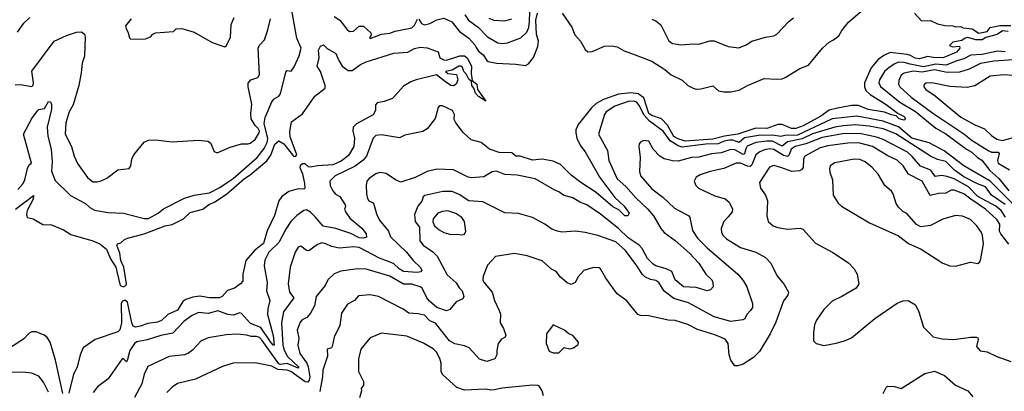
# Model space of a CAD drawing. Extents: x 1246230 to 1426786, y 660032 to 763141.
# Tile 314 of 566: x 1342826 to 1349928, y 693182 to 695859. Entities that reach past the tile are written whole.
import ezdxf

# ---------------------------------------------------------------- set-up
doc = ezdxf.new("R2010")
doc.units = 0

msp = doc.modelspace()

# ---------------------------------------------------------------- linework, layer by layer
at = {"layer": '0CON10XD'}
for points in [[(1342812.2, 694635), (1342851.7, 694678.3), (1342863.5, 694705), (1342882.1, 694787.9), (1342895, 694812.5), (1342912.5, 694825), (1342853.1, 695035), (1342915, 695146.7), (1342955, 695202.5), (1342965, 695211.2), (1343005, 695218), (1343035, 695268.8), (1343047.7, 695267.7), (1343057, 695247), (1343055.4, 695215), (1343024.7, 695085.3), (1343030.4, 695020.4), (1343053.5, 694925), (1343060.5, 694835), (1343055, 694766.7), (1343081.6, 694701.6), (1343193.4, 694593.4), (1343301.2, 694535), (1343332.5, 694505), (1343365.9, 694485.9), (1343465, 694470.9), (1343575, 694466.2), (1343725, 694427.2), (1343755, 694425.9), (1343825, 694464.3), (1343864, 694496), (1344015, 694572.1), (1344085, 694594.8), (1344195, 694611), (1344270.7, 694649.3), (1344322.9, 694685), (1344367.1, 694715), (1344538.4, 694865), (1344589.3, 694930.7), (1344610.2, 694975), (1344616.2, 695003.8), (1344588.5, 695111.5), (1344596.3, 695153.6), (1344645, 695267.5), (1344661.1, 695288.9), (1344695, 695309.1), (1344706.7, 695325), (1344745, 695481.2), (1344755, 695492), (1344785, 695488.8), (1344805, 695518.8), (1344841.4, 695598.6), (1344855.5, 695655), (1344826.4, 695726.4), (1344788.9, 695925)], [(1346036.4, 695895), (1346064.4, 695854.4), (1346135, 695802.7), (1346200, 695735), (1346275, 695692.5), (1346305, 695686.7), (1346345, 695692.2), (1346440.8, 695729.2), (1346485, 695768.9), (1346498.1, 695801.9), (1346504.5, 695845), (1346507.7, 695985)], [(1347245, 695613.9), (1347385, 695559.3), (1347479.4, 695499.4), (1347525, 695461.8), (1347603.4, 695423.4), (1347645.6, 695385), (1347682.5, 695365), (1347705, 695358.9), (1347739.5, 695360.5), (1347825, 695382.5), (1347866.7, 695346.7), (1347905, 695339), (1347955, 695339.6), (1348015, 695351.4), (1348074.4, 695385), (1348195, 695435.7), (1348285, 695429.5), (1348325, 695433), (1348348.2, 695441.8), (1348453.6, 695506.4), (1348515, 695531.5), (1348616, 695655), (1348665, 695697.1), (1348696.8, 695713.2), (1348735, 695741.9), (1348755, 695780), (1348805, 695841.4), (1348940, 695960)], [(1342809.7, 695770.3), (1342857, 695833), (1342900, 695875)], [(1343630, 695865), (1343590, 695815), (1343593.3, 695795), (1343610, 695765), (1343617.5, 695727.5), (1343628.3, 695718.3), (1343735, 695721.2), (1343770, 695735), (1343787.5, 695755), (1343805, 695763.8), (1343935, 695773.3), (1343955, 695792.5), (1343995, 695795.6), (1344085, 695770.3), (1344215, 695694.7), (1344305, 695662.5), (1344317.1, 695672.9), (1344347.5, 695732.5), (1344351.6, 695825), (1344373.5, 695875)], [(1344249.6, 694899.6), (1344345, 694941.3), (1344425, 694964.2), (1344473.9, 694963.9), (1344489.5, 694970.5), (1344525, 694996.2), (1344552.9, 695045), (1344555, 695056.2), (1344545.4, 695075), (1344525, 695095.8), (1344495.2, 695145.2), (1344492.9, 695182.9), (1344501.2, 695251.2), (1344474.8, 695374.8), (1344475, 695402.5), (1344493.5, 695426.5), (1344545, 695442), (1344555.8, 695465), (1344545.8, 695655), (1344556, 695675), (1344592, 695715), (1344616.9, 695785), (1344635.5, 695865)], [(1345095, 695881.5), (1345135, 695856.2), (1345185, 695790), (1345204.3, 695774.3), (1345235, 695775.2), (1345275, 695812.3), (1345305, 695812.3), (1345358.5, 695765), (1345361.7, 695748.3), (1345350, 695725), (1345355, 695724.2), (1345435, 695755.3), (1345495, 695761.2), (1345534.4, 695775.6), (1345655, 695799.7), (1345675, 695819.7), (1345695, 695862.9)], [(1345705, 695862.5), (1345725, 695831), (1345745, 695822.7), (1345785, 695830.4), (1345835, 695858.3), (1345885, 695869.6), (1345942.4, 695842.4), (1345997.8, 695775), (1346065, 695725.4), (1346109, 695679), (1346119.3, 695659.3), (1346135, 695633.1), (1346168.8, 695605), (1346195, 695564.6), (1346205, 695557.1), (1346265, 695545.3), (1346405, 695539.4), (1346475, 695528.8), (1346495, 695541.2), (1346533, 695587), (1346563.5, 695665), (1346568.1, 695705), (1346554.4, 695754.4), (1346549.1, 695855), (1346560.7, 695905)], [(1346209.4, 695869.4), (1346245, 695856.7), (1346325, 695851.2), (1346375.3, 695864.7)], [(1346739.4, 695905), (1346809.2, 695805), (1346830.3, 695750.3), (1346871.4, 695705), (1346905.4, 695645.4), (1346925, 695627.5), (1346955, 695630.9), (1347045, 695667.2), (1347095, 695670.9), (1347135, 695663.8), (1347185.3, 695635.3), (1347245, 695613.9)], [(1347385, 695863.3), (1347415, 695850), (1347451.7, 695821.7), (1347507, 695707), (1347535, 695687.5), (1347553.9, 695683.9), (1347595, 695678.8), (1347685, 695686.2), (1347725, 695683.8), (1347805, 695706.2), (1347835, 695706.7), (1347935, 695666.2), (1348013.6, 695656.4), (1348065, 695676.7), (1348106.1, 695703.9), (1348206.1, 695733.9), (1348265, 695743.3), (1348287.5, 695755), (1348374.1, 695845.9), (1348407.7, 695872.3)], [(1349278.8, 695905), (1349331.1, 695851.1), (1349395, 695852.5), (1349445, 695829.2), (1349497.9, 695817.9), (1349555.7, 695815.7), (1349577, 695807), (1349615, 695810), (1349630.5, 695800.5), (1349695, 695794.1), (1349745, 695762), (1349804, 695775), (1349826.7, 695803.3), (1349895, 695817.7), (1349975, 695818.1)], [(1342795, 695390.6), (1342831.7, 695391.7), (1342915, 695377.5), (1342923.6, 695386.4), (1342926.9, 695403.1), (1342915, 695488.8), (1343075, 695703.8), (1343165, 695745.8), (1343235, 695770), (1343271.7, 695771.7), (1343293.8, 695755), (1343299.2, 695735), (1343292.9, 695597.1), (1343276.7, 695545), (1343270.3, 695475), (1343252.2, 695385), (1343212.4, 695245), (1343183.9, 695195), (1343159, 695115), (1343154.7, 695035), (1343200, 694945), (1343220.3, 694875), (1343243.9, 694823.9), (1343315, 694722.2), (1343355, 694691.9), (1343385, 694690), (1343415, 694697.1), (1343455, 694717.8), (1343535, 694776.9), (1343615, 694787.5), (1343628.5, 694805), (1343634.6, 694855), (1343648.8, 694885), (1343724.5, 694975.5), (1343755, 694991.6), (1343805, 694993.7), (1343925, 694979.1), (1344115, 694991.1), (1344183.8, 694985), (1344201.7, 694971.7), (1344228.3, 694908.3), (1344249.6, 694899.6)], [(1349955, 695774.7), (1349915, 695779.6), (1349877.1, 695752.9), (1349795, 695730.4), (1349767.2, 695712.8), (1349723.4, 695713.4), (1349665, 695731.8), (1349645, 695726.2), (1349620.8, 695709.2), (1349556.1, 695696.1), (1349533.6, 695673.6), (1349553.8, 695663.8), (1349605, 695667.5), (1349606.7, 695655), (1349584, 695625), (1349520.5, 695599.5), (1349485, 695584.1), (1349415, 695585.7), (1349375, 695594.2), (1349315, 695576.4), (1349285, 695582.2), (1349251.7, 695601.7), (1349227.8, 695607.8), (1349105, 695623.6), (1349058.1, 695601.9), (1349018.5, 695571.5), (1348966.7, 695513.3), (1348920.3, 695405), (1348919.1, 695375), (1348928.2, 695348.2), (1348959.5, 695319.5), (1349075, 695248.2), (1349163.1, 695183.1), (1349205, 695161.9), (1349214.2, 695145), (1349205, 695135.8), (1349169.4, 695145), (1349146.9, 695166.9), (1349115, 695172.9), (1349063.9, 695193.9), (1348945, 695212), (1348875, 695240.4), (1348825, 695240.8), (1348725, 695222), (1348665, 695207.1), (1348605, 695163.7), (1348478, 695095), (1348425, 695075.2), (1348392.9, 695075), (1348325, 695103.7), (1348295, 695104.2), (1348215, 695076.1), (1348135, 695077.1), (1348005, 695034.8), (1347909.1, 695020.9), (1347825, 694998.3), (1347625, 694984.9), (1347575, 695000.2), (1347545, 695017.3), (1347498.2, 695098.2), (1347455, 695145.2), (1347385, 695168.4), (1347365, 695183.6), (1347326.9, 695295), (1347285.9, 695325.9), (1347235, 695331.8), (1347145, 695321.7), (1347036.2, 695283.8), (1346984.6, 695255.4), (1346950.3, 695225), (1346853.9, 695105), (1346837.1, 695065), (1346836.9, 695045), (1346845.6, 695004.4), (1346870.5, 694950.5), (1346905, 694906.7), (1347011.4, 694721.4), (1347117.8, 694577.8), (1347185, 694515.6), (1347223.3, 694465), (1347212.5, 694445), (1347190, 694445), (1347147.9, 694487.9), (1347105, 694510.8), (1346985, 694613.1), (1346873.2, 694685), (1346805, 694739.6), (1346727.3, 694815), (1346675, 694840.6), (1346595, 694853.5), (1346525, 694845.9), (1346435.8, 694875.8), (1346405, 694875.4), (1346375, 694900.9), (1346285, 694901.8), (1346215, 694926.2), (1346155, 694973.1), (1346082.9, 694992.9), (1346025.4, 695045.4), (1345972.5, 695115), (1345960.7, 695140.7), (1345962, 695175), (1345948.6, 695205), (1345875, 695237.5), (1345855, 695238.8), (1345845, 695226.7), (1345823.6, 695146.4), (1345765, 695073.3), (1345735, 695053.8), (1345605, 695026.2), (1345565, 695008.8), (1345435, 695030.4), (1345394, 695025), (1345375.6, 695005), (1345328, 694875), (1345303.9, 694846.1), (1345247.1, 694802.9), (1345100.6, 694735), (1345064.4, 694695), (1345065.6, 694665), (1345086, 694625), (1345105, 694602.8), (1345135.4, 694585), (1345174.4, 694525), (1345176.9, 694513.1), (1345168, 694495), (1345175.5, 694475), (1345208.5, 694428.5), (1345295, 694357.1), (1345325.4, 694315), (1345328.1, 694291.9), (1345305.2, 694284.8), (1345275, 694287.4), (1345215, 694318), (1345107.5, 694355), (1345015, 694371.1), (1344958.2, 694438.2), (1344925, 694472), (1344895, 694489.1), (1344875, 694484.5), (1344825, 694449.1), (1344782.9, 694405), (1344745, 694350.9), (1344695.7, 694254.3), (1344622.5, 694185), (1344594, 694126), (1344589.1, 694085), (1344612.1, 693965), (1344606.6, 693905), (1344629.4, 693835), (1344616.2, 693775), (1344614.8, 693735.2), (1344655, 693582.5), (1344662.5, 693515), (1344655, 693513.6), (1344635, 693539.2), (1344565, 693641), (1344490.2, 693670.2), (1344425, 693742), (1344415, 693746.2), (1344365, 693730.9), (1344328.8, 693735), (1344255, 693762.3), (1344185, 693742.9), (1344115, 693750.5), (1344065, 693726.5), (1344009.4, 693685), (1343930.7, 693599.3), (1343845, 693584.6), (1343745, 693552.1), (1343672.2, 693537.8), (1343655, 693526.7), (1343621.1, 693475), (1343605, 693410), (1343595.6, 693395), (1343576.1, 693416.1), (1343565, 693414.4), (1343465, 693270.8), (1343386.7, 693213.3), (1343356, 693174)], [(1342795.5, 694495), (1342925, 694592.5), (1342924.5, 694565), (1342880.5, 694485), (1342876, 694456), (1342880, 694435), (1342922.5, 694425), (1342992.4, 694382.4), (1343055, 694380.8), (1343143.3, 694345), (1343195, 694312), (1343355, 694265.8), (1343405, 694244.4), (1343451.5, 694205), (1343480.8, 694135), (1343519.1, 694075), (1343527.6, 694045), (1343551.7, 693945), (1343575, 693935.2), (1343592.9, 693945), (1343596.8, 693955), (1343578, 694075), (1343556, 694125), (1343547.9, 694177.9), (1343526.2, 694235), (1343532.5, 694245), (1343555, 694251.2), (1343583.3, 694275), (1343605, 694284), (1343725, 694315.5), (1343875, 694373.1), (1343926.1, 694383.9), (1344006.7, 694425), (1344055, 694468.8), (1344146.4, 694493.6), (1344187.1, 694525), (1344233.4, 694546.6), (1344318.6, 694601.4), (1344448.6, 694715), (1344488.9, 694741.1), (1344608.4, 694841.6), (1344637.1, 694882.9), (1344666.8, 694963.2), (1344695, 694985.7), (1344730.5, 694965), (1344801.5, 694875), (1344815, 694873.2), (1344824.6, 694885), (1344776.6, 695015), (1344775.4, 695054.6), (1344787, 695123), (1344865, 695180.6), (1344955, 695307.1), (1345029.4, 695365), (1345030.5, 695385), (1344996.1, 695486.1), (1344972, 695525), (1344987.5, 695585), (1344980.6, 695639.4), (1344995, 695668.8), (1345017.5, 695677.5), (1345045, 695652.5), (1345106.4, 695616.4), (1345127.5, 695565), (1345151.9, 695525), (1345195, 695492.2), (1345225, 695492.5), (1345284.2, 695535), (1345325.5, 695554.5), (1345525, 695617.1), (1345625, 695626.2), (1345675, 695651.2), (1345715, 695661.2), (1345765, 695656.7), (1345845, 695627.5), (1345857.5, 695585), (1345885, 695570), (1345905, 695567.5), (1346001.5, 695598.5), (1346035, 695598.8), (1346054.3, 695585), (1346084.2, 695525), (1346082.4, 695472.4), (1346090.5, 695420.5), (1346124.4, 695395), (1346128.2, 695355), (1346187.7, 695272.3), (1346135, 695306.7), (1346115, 695329.4), (1346102.5, 695365), (1346087.9, 695385), (1346084.5, 695414.5), (1346065, 695431.5), (1346048.8, 695465), (1346029.6, 695485), (1346018.9, 695515), (1346007.5, 695525), (1345994.2, 695525), (1345945, 695495.6), (1345897.5, 695485), (1345915, 695471.2), (1345977.5, 695465), (1345987.1, 695425), (1345973.8, 695395), (1345955, 695383.1), (1345935, 695384.4), (1345897.5, 695412.5), (1345831.7, 695461.7), (1345685, 695425.7), (1345648, 695412), (1345595, 695380.9), (1345515, 695291.9), (1345455, 695269.5), (1345405, 695261.1), (1345392.5, 695245), (1345393.1, 695205), (1345375, 695172.9), (1345255, 695109.6), (1345231.1, 695085), (1345228, 695058), (1345241.2, 695005), (1345236.5, 694945), (1345198.5, 694881.5), (1345145, 694839.7), (1345085, 694813.4), (1344975, 694806.5), (1344925, 694795.4), (1344909.5, 694799.5), (1344885, 694819.6), (1344865, 694820.9), (1344848.7, 694805), (1344847.3, 694795), (1344867.2, 694747.3), (1344881.7, 694678.3), (1344882.5, 694645), (1344875, 694637.5), (1344835, 694639.2), (1344768.3, 694621.7), (1344717.1, 694585), (1344696.6, 694555), (1344665, 694447.1), (1344611.8, 694338.2), (1344585, 694245.8), (1344521.7, 694198.3), (1344457.2, 694125), (1344436, 694025), (1344436.5, 693975), (1344420, 693955), (1344375, 693924.5), (1344325, 693908.9), (1344286.5, 693865), (1344265.6, 693854.4), (1344195, 693854.1), (1344125, 693868.1), (1344075, 693860.4), (1344025, 693842.9), (1344002.5, 693827.5), (1343964.1, 693765.9), (1343896, 693735), (1343849.3, 693690.7), (1343819.7, 693680.3), (1343750, 693670), (1343695, 693651.6)], [(1349935, 695628.5), (1349881.8, 695631.8), (1349765, 695608.9), (1349686.9, 695603.1), (1349635, 695576.5), (1349585, 695563.2), (1349508.5, 695531.5), (1349435, 695537.4), (1349345, 695519.3), (1349248.3, 695538.3), (1349205, 695549.7), (1349165, 695552), (1349137.9, 695542.1), (1349096.2, 695513.9), (1349063.3, 695485), (1349027.2, 695425), (1349023.8, 695403.8), (1349035, 695378.2), (1349173.6, 695265), (1349287.4, 695197.4), (1349435, 695077.7), (1349505.8, 695035.8), (1349655, 694926.4), (1349694.5, 694904.5), (1349735.2, 694865.2), (1349766.6, 694846.6), (1349823.2, 694773.2), (1349888.3, 694715), (1349960, 694625)], [(1349991.2, 695568.8), (1349855, 695560.4), (1349755, 695543.3), (1349675, 695502.1), (1349605, 695480), (1349515, 695478.1), (1349425, 695496.9), (1349335, 695481.3), (1349272.4, 695487.6), (1349206.6, 695473.4), (1349185, 695459.4), (1349168, 695422), (1349165.3, 695395), (1349175.3, 695375), (1349255, 695300.6), (1349413.2, 695185)], [(1349995, 695457.9), (1349925, 695460.7), (1349825, 695451.8), (1349715, 695382.9), (1349659.5, 695370.5), (1349535, 695378), (1349405, 695403.6), (1349365, 695401.9), (1349352, 695395), (1349347.5, 695385), (1349347.5, 695375), (1349362.9, 695355), (1349429.3, 695309.3), (1349615, 695157.9), (1349715, 695102.1), (1349785, 695071.8), (1349834.5, 695025), (1349875, 694997.7), (1349915, 694988.1), (1350045, 695023.5)], [(1350020.2, 694500.2), (1349826.4, 694696.4), (1349636.7, 694806.7), (1349495, 694913.4), (1349385, 694970.9), (1349260.5, 695005), (1349165, 695086), (1349055, 695128.9), (1348865, 695164.8), (1348685, 695143.8), (1348435, 695027.8), (1348345, 695024.9), (1348315, 695018.1), (1348256.7, 695026.7), (1348155, 695025.6), (1348055, 695007.6), (1348015, 694974.8), (1347970.9, 694990.9), (1347945, 694992.1), (1347906.2, 694985), (1347865, 694965.5), (1347775, 694962.5), (1347605, 694941.2), (1347575, 694950.4), (1347517.3, 694987.3), (1347467.6, 695055), (1347368.5, 695128.5), (1347330.1, 695170.1), (1347295, 695240.8), (1347276.5, 695265), (1347255, 695272.7), (1347215, 695268.9), (1347118.5, 695235), (1347055.4, 695195), (1347044, 695175), (1347000, 695035), (1347065.9, 694915.9), (1347076.5, 694845), (1347135, 694712.7), (1347197.2, 694657.2), (1347269.2, 694575), (1347357.1, 694495), (1347396.6, 694446.6), (1347451.1, 694355), (1347475, 694325.5), (1347555, 694268.5), (1347656.5, 694176.5)], [(1349413.2, 695185), (1349635, 695037.8), (1349695, 694989.5), (1349815, 694913.3), (1349835, 694905.6), (1349883.7, 694903.7), (1349890.4, 694895), (1349878.1, 694845), (1349882.3, 694825), (1349965, 694776.1)], [(1349935, 694528.7), (1349835.9, 694595), (1349791.1, 694655), (1349735, 694676.1), (1349635, 694727.1), (1349569.4, 694775), (1349505, 694837.1), (1349445, 694852.8), (1349395, 694876.8), (1349145, 695036), (1349055, 695072.4), (1348953, 695093), (1348855, 695101.3), (1348765, 695094.6), (1348706.5, 695083.5), (1348545, 695036), (1348470.5, 694999.5), (1348365, 694978.5), (1348325, 694947.8), (1348255, 694984.1), (1348215, 694984.9), (1348135.8, 694974.2), (1348073.4, 694946.6), (1348062.5, 694927.5), (1348055, 694893.2), (1348045, 694888.3), (1347985, 694920.9), (1347955.6, 694924.4), (1347885, 694899.5), (1347815, 694891.6), (1347725, 694869.2), (1347672.7, 694867.3), (1347575, 694840.8), (1347535, 694843.1), (1347475, 694856.8), (1347444.4, 694875), (1347395.8, 694925), (1347365, 694983.3), (1347325, 694988), (1347303, 694977), (1347294.2, 694965), (1347292.5, 694945), (1347301.1, 694865), (1347297.8, 694765), (1347304.5, 694735), (1347385, 694640.6), (1347465, 694581.1), (1347550.1, 694500.1), (1347652, 694445), (1347659.2, 694435), (1347679.8, 694339.8), (1347715.5, 694285), (1347785, 694214.5), (1348006.4, 694025), (1348045, 693981.1), (1348069.6, 693935), (1348112.3, 693815), (1348111.5, 693785), (1348097.1, 693762.9), (1348071.4, 693735), (1348055.6, 693704.4), (1348042.5, 693697.5), (1347955, 693685.3), (1347835, 693718), (1347649.3, 693819.3), (1347545, 693850), (1347475, 693902.7), (1347435, 693966.2), (1347415, 693979.1), (1347375, 693987.1), (1347335.3, 694005.3), (1347315, 694025.8), (1347285.6, 694075), (1347196.4, 694195), (1347125, 694258), (1346995, 694305.3), (1346905, 694326.2), (1346835, 694335.4), (1346737.6, 694327.6), (1346704.1, 694335.9), (1346665, 694350), (1346615, 694386.9), (1346525, 694434.3), (1346425, 694463.1), (1346325, 694468.6), (1346167.4, 694547.4), (1346064.7, 694554.7), (1345995, 694598.9), (1345945, 694620.8), (1345877.7, 694622.3), (1345748.7, 694591.3), (1345736.2, 694583.8), (1345727.7, 694552.3), (1345696.9, 694515), (1345673.6, 694455), (1345679.4, 694405), (1345710.9, 694365), (1345712, 694265), (1345737.1, 694235), (1345807, 694187), (1345837.8, 694155), (1345909.8, 694019.8), (1345975, 693963.1), (1345995, 693926.7), (1346018.8, 693905), (1346030, 693865), (1346022.5, 693847.5), (1345975, 693826.1), (1345929.6, 693770.4), (1345905, 693761.1), (1345835.5, 693785), (1345781.7, 693831.7), (1345761.7, 693855), (1345729.1, 693925), (1345715.3, 693935.3), (1345655, 693952.5), (1345595, 693954.6), (1345495, 694011.1), (1345325, 694062.7), (1345265, 694063.5), (1345142.1, 694047.9), (1345095, 694027.1), (1345048.6, 693985), (1345030, 693945), (1344965.8, 693865), (1344952.4, 693797.6), (1344924.4, 693745), (1344896.6, 693713.4), (1344863.8, 693696.2), (1344849.8, 693680.2), (1344827.9, 693622.1), (1344838.9, 693565), (1344832.5, 693515), (1344846.8, 693455), (1344897.5, 693385), (1344907.4, 693357.4), (1344919.5, 693285), (1344915, 693262), (1344905, 693248.1), (1344885, 693250.4), (1344781.8, 693325), (1344755, 693334.8), (1344689.2, 693339.2), (1344645, 693363.5), (1344525, 693386.2), (1344365, 693383.5), (1344288.9, 693361.1), (1344095, 693268.5), (1343965, 693237.1), (1343925, 693210.8), (1343888, 693172)], [(1349935.5, 694435.5), (1349905, 694485.2), (1349866.6, 694516.6), (1349736.7, 694585), (1349669, 694655), (1349565, 694712.2), (1349515, 694730), (1349475, 694735.3), (1349429, 694729), (1349397.3, 694775), (1349324.1, 694804.1), (1349264.3, 694874.3), (1349229.1, 694905), (1349055, 694996.5), (1349005, 695013.4), (1348895, 695037.1), (1348775, 695039.3), (1348615, 695009.7), (1348496.2, 694963.8), (1348420, 694945), (1348389.4, 694925), (1348375.5, 694884.5), (1348365, 694874.2), (1348335, 694880.9), (1348265, 694924.8), (1348235, 694927.9), (1348198.8, 694921.2), (1348165, 694907.1), (1348136, 694885), (1348106.8, 694813.2), (1348095, 694801.4), (1348075, 694803.5), (1348025, 694824.2), (1347995, 694826.1), (1347905, 694786.8), (1347806.7, 694765), (1347735, 694740.8), (1347705.7, 694724.3), (1347690, 694695), (1347703.4, 694663.4), (1347721.2, 694645), (1347840.6, 694590.6), (1347915, 694567.5), (1347944.2, 694545), (1347967.1, 694495), (1347964.2, 694475), (1347935, 694439.2), (1347905.4, 694404.6), (1347886.7, 694355), (1347886.9, 694325), (1347900, 694305), (1347925, 694281.2), (1348025, 694218.1), (1348135, 694184.3), (1348205, 694146), (1348244.5, 694104.5), (1348288.1, 694015), (1348340.7, 693950.7), (1348372, 693895), (1348366.2, 693875), (1348335, 693833.3), (1348279.4, 693680.6), (1348239.2, 693595), (1348161.3, 693468.7), (1348119.4, 693425), (1348045, 693377.1), (1348005, 693364.2), (1347985, 693366), (1347954.4, 693405), (1347942.2, 693445), (1347935.7, 693525), (1347913.3, 693556.7), (1347839.1, 693589.1), (1347715, 693626.9), (1347645, 693662.1), (1347555, 693692.7), (1347503.9, 693693.9), (1347365, 693725.7), (1347305, 693727.5), (1347285, 693734), (1347205, 693833.8), (1347134.5, 693884.5), (1347055, 693996.2), (1347016, 694065), (1347005, 694071.2), (1346965, 694073.8), (1346895, 694051.2), (1346854.2, 694005.8), (1346833.3, 693965), (1346805, 693950), (1346775, 693962.5), (1346727.1, 694005), (1346694.7, 694044.7), (1346661.7, 694061.7), (1346595, 694122.7), (1346486.7, 694156.7), (1346395, 694174.3), (1346258.3, 694151.7), (1346199.5, 694090.5), (1346169.7, 694010.3), (1346166.7, 693985), (1346171.2, 693971.2), (1346232.9, 693895), (1346250, 693835), (1346285.5, 693765), (1346293.8, 693736.2), (1346290.6, 693675), (1346315.3, 693635.3), (1346332.9, 693585), (1346328.3, 693571.7), (1346302.4, 693557.6), (1346278, 693525), (1346266.7, 693475), (1346266.7, 693445), (1346253.6, 693416.4), (1346195, 693396), (1346143.2, 693413.2), (1346068.8, 693495), (1346035, 693510), (1345964.1, 693524.1), (1345925.6, 693545), (1345825, 693672.9), (1345785, 693689.2), (1345745, 693729.5), (1345699.3, 693740.7), (1345633.8, 693743.8), (1345592.4, 693772.4), (1345415, 693864.5), (1345355, 693876.5), (1345271.1, 693868.9), (1345242, 693835), (1345190.3, 693809.7), (1345148.2, 693745), (1345134.5, 693655.5), (1345095, 693572), (1345079.1, 693505), (1345074.4, 693495.6), (1345044.3, 693485), (1345045.6, 693435), (1345013.1, 693335), (1345010.9, 693285), (1344990.8, 693179.2)], [(1349960.8, 694240.8), (1349901.5, 694315), (1349893.8, 694335), (1349894.8, 694385), (1349875, 694419.2), (1349792.5, 694495), (1349685.8, 694565.8), (1349635, 694603.4), (1349565, 694631.9), (1349545, 694629.6), (1349505, 694609.5), (1349452.2, 694607.8), (1349392.3, 694592.3), (1349335, 694694.6), (1349237.9, 694745), (1349197.7, 694805), (1349155, 694846), (1349087.8, 694877.8), (1348976.5, 694945), (1348885, 694968.5), (1348815, 694971.3), (1348655, 694950.4), (1348598.9, 694935), (1348490, 694875), (1348480, 694855), (1348476.5, 694795), (1348465, 694776.9), (1348450.7, 694769.3), (1348396.4, 694766.4), (1348316, 694795), (1348265, 694807.3), (1348235, 694795.6), (1348162, 694685), (1348170, 694645), (1348204.3, 694595), (1348219.2, 694555), (1348215.8, 694445), (1348223.8, 694405), (1348260, 694375), (1348295, 694362.9), (1348365, 694350), (1348455, 694355.8), (1348475, 694348.8), (1348565, 694248.8), (1348690.9, 694180.9), (1348805, 694108), (1348846, 694065), (1348866, 694025), (1348878, 693955), (1348858.8, 693925), (1348755, 693864.2), (1348685, 693830.8), (1348625, 693772), (1348572.5, 693695), (1348559.4, 693660.6), (1348551.2, 693605), (1348552.5, 693545), (1348570, 693525), (1348625, 693511.2), (1348715, 693527.5), (1348775.5, 693544.5), (1348825, 693567.5), (1348993.2, 693706.8), (1349155, 693816.2), (1349195, 693833.8), (1349235, 693836), (1349286.7, 693805), (1349312, 693755), (1349343.9, 693643.9), (1349413.9, 693573.9), (1349480.5, 693560.5), (1349564.5, 693554.5), (1349685, 693572.5), (1349725, 693570.8), (1349736.6, 693566.6), (1349740, 693555), (1349728, 693505), (1349754.2, 693474.2), (1349805, 693465.6), (1349873.1, 693433.1), (1349975, 693395.6)], [(1349575, 694084.2), (1349685, 694111.4), (1349737, 694103), (1349750, 694115), (1349757.5, 694135), (1349778, 694245), (1349770.8, 694305), (1349764, 694325), (1349730, 694375), (1349685, 694419.4), (1349625, 694444.4), (1349575, 694448.1), (1349485, 694421.4), (1349395, 694375.6), (1349325, 694365.8), (1349294.3, 694384.3), (1349225, 694462.5), (1349197, 694477), (1349165, 694507.5), (1349146.7, 694535), (1349126.7, 694605), (1349115, 694622.5), (1349066, 694665), (1349017.5, 694745), (1348975.6, 694795), (1348925.3, 694835.3), (1348885, 694850.9), (1348845, 694854.5), (1348705, 694828.9), (1348670.8, 694805), (1348665.8, 694785), (1348669.3, 694760.7), (1348688, 694705), (1348692.5, 694595), (1348728.3, 694538.3), (1348753.8, 694515), (1348954.5, 694394.5), (1349165, 694302.5), (1349237.7, 694247.7), (1349328.8, 694205), (1349484.5, 694104.5), (1349535.7, 694085.7), (1349575, 694084.2)], [(1347656.5, 694176.5), (1347724.6, 694105), (1347775.4, 694025.4), (1347817.5, 693985), (1347825.6, 693965), (1347827.1, 693935), (1347808, 693912), (1347785, 693906.4), (1347705, 693929.7), (1347615, 693935.3), (1347553.5, 693985), (1347528.8, 694045), (1347490, 694065), (1347415, 694085.3), (1347395, 694097.4), (1347355, 694138.8), (1347315, 694210.6), (1347295, 694233.9), (1347215, 694287), (1347144.1, 694355), (1347015, 694458.9), (1346917.5, 694525), (1346865.4, 694545.4), (1346815, 694575.5), (1346752.6, 694592.6), (1346733.6, 694603.6), (1346715, 694619.2), (1346685, 694630.8), (1346545, 694711.9), (1346415, 694739.6), (1346325, 694744.6), (1346265, 694767.6), (1346235, 694762), (1346175, 694727.8), (1346085, 694720.6), (1346060.8, 694725), (1345955, 694776.2), (1345835, 694782.5), (1345765, 694764.4), (1345677.8, 694722.2), (1345575, 694688.9), (1345536, 694705), (1345470.7, 694750.7), (1345425, 694757.8), (1345395, 694747.8), (1345346.9, 694715), (1345331.1, 694695), (1345324.5, 694665.5), (1345326.9, 694605), (1345335, 694570), (1345345, 694554.2), (1345372, 694542), (1345380.7, 694530.7), (1345400.8, 694460.8), (1345421.2, 694415), (1345485.6, 694335), (1345501.9, 694295), (1345616.7, 694185), (1345665.3, 694125.2), (1345715.8, 694075.8), (1345726.2, 694055), (1345718.5, 694041.5), (1345692.9, 694037.1), (1345595, 694045.6), (1345564.4, 694064.4), (1345522.6, 694102.6), (1345421.2, 694141.2), (1345275, 694218.2), (1345235, 694222.6), (1345134.1, 694214.1), (1345074.7, 694224.7), (1345035, 694243.8), (1345005, 694250.4), (1344975, 694238.8), (1344912.7, 694192.7), (1344895, 694195.8), (1344855, 694227.1), (1344835, 694220.8), (1344813.3, 694185), (1344776.5, 694075), (1344762.9, 693955), (1344772.7, 693895), (1344802.5, 693855), (1344729.4, 693755), (1344715.4, 693675), (1344724.5, 693515.5), (1344731.2, 693485), (1344755, 693435.3), (1344838.8, 693355), (1344835, 693347.5), (1344755, 693381.1), (1344705.1, 693375.1), (1344695, 693380.3), (1344575, 693548.8), (1344555, 693568.4), (1344535, 693576.4), (1344495, 693576.9), (1344465, 693586.1), (1344395, 693593.2), (1344315, 693589.4), (1344185, 693568), (1344135.8, 693544.2), (1344071.7, 693478.3), (1344045, 693455.4), (1344015, 693443.2), (1343905, 693432.7), (1343750.7, 693359.3), (1343724, 693306), (1343706.7, 693235), (1343653.6, 693136.4)], [(1346015, 694308), (1346035, 694313.3), (1346044, 694335), (1346033.5, 694405), (1346015, 694433.5), (1345972.7, 694462.7), (1345915, 694481.1), (1345875, 694478.1), (1345842.9, 694465), (1345809.7, 694425), (1345805, 694402.5), (1345817.5, 694375), (1345850.6, 694345), (1345885, 694325.4), (1345935, 694311.8), (1345984.2, 694314.2), (1346015, 694308)], [(1343695, 693651.6), (1343663.9, 693643.9), (1343645, 693652.1), (1343635, 693675.6), (1343605.1, 693825), (1343585, 693837.8), (1343568.6, 693831.4), (1343559.5, 693815), (1343560.8, 693675), (1343549.8, 693625), (1343535, 693610), (1343370, 693555), (1343284.5, 693495.5), (1343263.5, 693445), (1343241.5, 693355), (1343214.5, 693305), (1343181.8, 693168.2)], [(1346715, 693460), (1346753.6, 693496.4), (1346795, 693487.5), (1346820, 693495), (1346855, 693520), (1346857.5, 693535), (1346815, 693582.5), (1346786.2, 693596.2), (1346755, 693623.3), (1346675, 693660), (1346626.2, 693595), (1346623.8, 693525), (1346645, 693470), (1346675, 693460), (1346715, 693460)], [(1343136.7, 693165), (1343085.9, 693405), (1343045.4, 693535), (1343025, 693568.6), (1343003.8, 693585), (1342945, 693610.5), (1342915, 693610), (1342895, 693599.5), (1342855, 693556.1), (1342745, 693488.2)], [(1346605, 693150), (1346595.8, 693185), (1346575.8, 693215.8), (1346562.7, 693222.7), (1346525, 693225.6), (1346305, 693204.2), (1346248.3, 693191.7), (1346225, 693188.8), (1346185, 693196.7), (1346035, 693189.2), (1345978.6, 693208.6), (1345875, 693303.3), (1345866.2, 693325), (1345867.1, 693385), (1345857.6, 693417.6), (1345833.3, 693463.3), (1345808, 693488), (1345737.8, 693527.7), (1345618.3, 693578.3), (1345435, 693600.8), (1345355, 693565.8), (1345338.9, 693551.1), (1345285.7, 693485), (1345270, 693415), (1345270.5, 693325), (1345306.8, 693253.2), (1345306.2, 693223.8), (1345290, 693205), (1345292.5, 693185), (1345276.2, 693135)], [(1343035, 693175.8), (1342998.1, 693248.1), (1342965, 693290.6), (1342915, 693312.7), (1342871.7, 693318.3), (1342755, 693320), (1342695, 693339.5), (1342578.3, 693358.3), (1342495, 693360), (1342415, 693346.6), (1342305, 693372.7), (1342248.8, 693408.8), (1342135, 693446.9), (1342005, 693466.1), (1341975, 693464.2), (1341951.1, 693455), (1341925, 693435.4), (1341910.4, 693415), (1341914.7, 693365), (1341874.7, 693285), (1341878.8, 693225), (1341866.4, 693175)], [(1349052.9, 693165), (1349075, 693210), (1349085, 693218.6), (1349135, 693216), (1349185, 693201.2), (1349355, 693310.9), (1349425, 693325.6), (1349495.3, 693295.3), (1349575, 693225.8), (1349665, 693184.2), (1349700.7, 693140.7)]]:
    msp.add_lwpolyline(points, dxfattribs=at)

doc.saveas('drawing.dxf')
